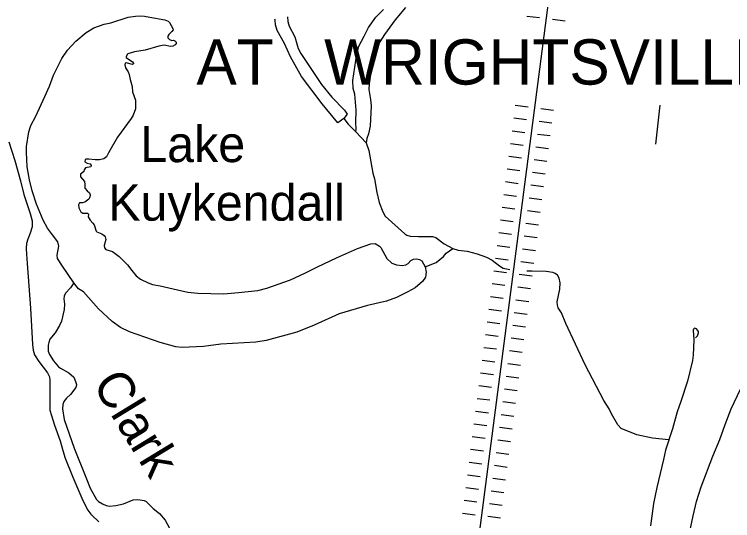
# Model space of a CAD drawing. Extents: x -19 to 366, y -4 to 359.
# Drawn here: x 159.908 to 161.496, y 180.152 to 181.272 of the extents above; entities that cross this region are included whole.
import ezdxf

# ---------------------------------------------------------------- set-up
doc = ezdxf.new("R2010")
doc.units = 0
for name, color, linetype in [('Level 29', 7, 'Continuous'), ('Level 31', 7, 'Continuous'), ('Level 32', 7, 'Continuous'), ('Level 35', 7, 'Continuous'), ('Level 47', 7, 'Continuous'), ('Level 60', 7, 'Continuous'), ('Level 7', 7, 'Continuous'), ('Level 9', 7, 'Continuous')]:
    doc.layers.add(name, color=color, linetype=linetype)

msp = doc.modelspace()

# ---------------------------------------------------------------- linework, layer by layer
at = {"layer": 'Level 29'}
for p, q in [((161.0416, 181.268), (161.0697, 181.2644)), ((161.0416, 181.268), (161.0697, 181.2644)), ((161.0979, 181.2607), (161.1261, 181.257)), ((161.0979, 181.2607), (161.1261, 181.257)), ((161.0159, 181.0708), (161.0441, 181.0672)), ((161.0723, 181.0635), (161.1005, 181.0598)), ((161.0123, 181.0426), (161.0405, 181.039)), ((161.0686, 181.0353), (161.0968, 181.0317)), ((161.0086, 181.0145), (161.0368, 181.0108)), ((161.0086, 181.0145), (161.0368, 181.0108)), ((161.065, 181.0071), (161.0931, 181.0035)), ((161.065, 181.0071), (161.0931, 181.0035)), ((161.005, 180.9863), (161.0331, 180.9826)), ((161.0613, 180.979), (161.0895, 180.9753)), ((161.0013, 180.9581), (161.0295, 180.9545)), ((161.0576, 180.9508), (161.0858, 180.9471)), ((160.9976, 180.93), (161.0258, 180.9263)), ((160.9976, 180.93), (161.0258, 180.9263)), ((161.054, 180.9226), (161.0822, 180.919)), ((161.054, 180.9226), (161.0822, 180.919)), ((160.994, 180.9018), (161.0222, 180.8981)), ((161.0503, 180.8945), (161.0785, 180.8908)), ((160.9903, 180.8736), (161.0185, 180.8699)), ((161.0467, 180.8663), (161.0748, 180.8626)), ((160.9867, 180.8454), (161.0148, 180.8418)), ((160.9867, 180.8454), (161.0148, 180.8418)), ((161.043, 180.8381), (161.0712, 180.8345)), ((161.043, 180.8381), (161.0712, 180.8345)), ((160.983, 180.8173), (161.0112, 180.8136)), ((161.0393, 180.8099), (161.0675, 180.8063)), ((160.9793, 180.7891), (161.0075, 180.7854)), ((161.0357, 180.7818), (161.0639, 180.7781)), ((160.9757, 180.7609), (161.0039, 180.7573)), ((160.9757, 180.7609), (161.0039, 180.7573)), ((161.032, 180.7536), (161.0602, 180.7499)), ((161.032, 180.7536), (161.0602, 180.7499)), ((160.972, 180.7327), (161.0002, 180.7291)), ((161.0284, 180.7254), (161.0565, 180.7218)), ((160.9684, 180.7046), (160.9965, 180.7009)), ((161.0247, 180.6973), (161.0529, 180.6936)), ((160.9647, 180.6764), (160.9929, 180.6727)), ((160.9647, 180.6764), (160.9929, 180.6727)), ((161.0211, 180.6691), (161.0492, 180.6654)), ((161.0211, 180.6691), (161.0492, 180.6654)), ((160.961, 180.6482), (160.9892, 180.6446)), ((161.0174, 180.6409), (161.0456, 180.6372)), ((160.9574, 180.6201), (160.9856, 180.6164)), ((161.0137, 180.6127), (161.0419, 180.6091)), ((160.9537, 180.5919), (160.9819, 180.5882)), ((160.9537, 180.5919), (160.9819, 180.5882)), ((161.0101, 180.5846), (161.0382, 180.5809)), ((161.0101, 180.5846), (161.0382, 180.5809)), ((160.9501, 180.5637), (160.9782, 180.5601)), ((161.0064, 180.5564), (161.0346, 180.5527)), ((160.9464, 180.5355), (160.9746, 180.5319)), ((161.0028, 180.5282), (161.0309, 180.5246)), ((160.9427, 180.5074), (160.9709, 180.5037)), ((160.9427, 180.5074), (160.9709, 180.5037)), ((160.9991, 180.5), (161.0273, 180.4964)), ((160.9991, 180.5), (161.0273, 180.4964)), ((160.9391, 180.4792), (160.9673, 180.4755)), ((160.9954, 180.4719), (161.0236, 180.4682)), ((160.9354, 180.451), (160.9636, 180.4474)), ((160.9918, 180.4437), (161.0199, 180.44)), ((160.9318, 180.4228), (160.9599, 180.4192)), ((160.9318, 180.4228), (160.9599, 180.4192)), ((160.9881, 180.4155), (161.0163, 180.4119)), ((160.9881, 180.4155), (161.0163, 180.4119)), ((160.9281, 180.3947), (160.9563, 180.391)), ((160.9845, 180.3874), (161.0126, 180.3837)), ((160.9244, 180.3665), (160.9526, 180.3628)), ((160.9808, 180.3592), (161.009, 180.3555)), ((160.9208, 180.3383), (160.949, 180.3347)), ((160.9208, 180.3383), (160.949, 180.3347)), ((160.9771, 180.331), (161.0053, 180.3274)), ((160.9771, 180.331), (161.0053, 180.3274)), ((160.9171, 180.3102), (160.9453, 180.3065)), ((160.9735, 180.3028), (161.0016, 180.2992)), ((160.9135, 180.282), (160.9416, 180.2783)), ((160.9698, 180.2747), (160.998, 180.271)), ((160.9098, 180.2538), (160.938, 180.2502)), ((160.9098, 180.2538), (160.938, 180.2502)), ((160.9662, 180.2465), (160.9943, 180.2428)), ((160.9662, 180.2465), (160.9943, 180.2428)), ((160.9062, 180.2256), (160.9343, 180.222)), ((160.9625, 180.2183), (160.9907, 180.2147)), ((160.9025, 180.1975), (160.9307, 180.1938)), ((160.9588, 180.1902), (160.987, 180.1865)), ((160.8988, 180.1693), (160.927, 180.1656)), ((160.8988, 180.1693), (160.927, 180.1656)), ((160.9552, 180.162), (160.9833, 180.1583)), ((160.9552, 180.162), (160.9833, 180.1583))]:
    msp.add_line(p, q, dxfattribs=at)
msp.add_lwpolyline([(161.1797, 183.13), (161.4469, 182.5164), (161.4257, 182.3419), (161.3527, 182.0396), (161.115, 181.5024), (160.9309, 180.085), (161.4068, 179.126)], dxfattribs=at)
at = {"layer": 'Level 31'}
msp.add_lwpolyline([(159.8957, 180.9897), (159.9093, 180.9485), (159.9216, 180.9033), (159.9295, 180.8737), (159.9396, 180.8423), (159.9432, 180.8313), (159.9473, 180.8149), (159.9473, 180.8022), (159.9432, 180.7876), (159.938, 180.7748), (159.9354, 180.7654), (159.9343, 180.7541), (159.9347, 180.7415), (159.9364, 180.7207), (159.9439, 180.6218), (159.9483, 180.5417), (159.9497, 180.529), (159.9531, 180.5188), (159.9626, 180.5044), (159.9817, 180.4789), (159.986, 180.47), (159.987, 180.4627), (159.9866, 180.4054), (159.9867, 180.397), (159.9901, 180.3848), (159.9973, 180.3637), (160.0095, 180.3286), (160.0152, 180.3074), (160.0205, 180.2907), (160.0373, 180.2482), (160.0599, 180.1966), (160.0706, 180.1756), (160.077, 180.167), (160.0831, 180.1611), (160.0909, 180.1543), (160.0948, 180.1498)], dxfattribs=at)
at = {"layer": 'Level 32'}
msp.add_lwpolyline([(161.3356, 181.0709), (161.326, 180.9845)], dxfattribs=at)
at = {"layer": 'Level 35'}
for points in [[(160.3265, 180.5373), (160.2792, 180.5352), (160.2651, 180.5364), (160.2309, 180.5463), (160.1626, 180.5697), (160.1427, 180.5794), (160.1242, 180.5923), (160.0945, 180.6209), (160.0608, 180.6583), (160.0503, 180.6652), (160.0399, 180.6782), (160.0145, 180.7148), (160.0033, 180.7322), (160.0026, 180.739), (160.0066, 180.7594), (160.004, 180.7685), (159.9927, 180.7845), (159.9817, 180.799), (159.9722, 180.8166), (159.9574, 180.8521), (159.9478, 180.8816), (159.9417, 180.9055), (159.9368, 180.9349), (159.9348, 180.9672), (159.9354, 180.9799), (159.9404, 181.012), (159.9448, 181.0259), (159.9557, 181.0464), (159.9754, 181.0902), (159.9858, 181.1126), (159.9946, 181.137), (160.0132, 181.1742), (160.0257, 181.1924), (160.0444, 181.2121), (160.0668, 181.2313), (160.0839, 181.2416), (160.1066, 181.2503), (160.1217, 181.2531), (160.1601, 181.2651), (160.1763, 181.2679), (160.1858, 181.2686), (160.1959, 181.2679), (160.2078, 181.2654)], [(160.2078, 181.2654), (160.2409, 181.2598), (160.2481, 181.2563), (160.2514, 181.2533), (160.2587, 181.2403), (160.2591, 181.2372), (160.2565, 181.2336), (160.25, 181.2271), (160.2477, 181.2233), (160.2476, 181.22), (160.251, 181.2161), (160.2565, 181.214), (160.2603, 181.2143), (160.2634, 181.2134), (160.2659, 181.21), (160.2659, 181.2071), (160.2635, 181.204), (160.2584, 181.2011), (160.2535, 181.2005), (160.2396, 181.2034), (160.2279, 181.2014), (160.1978, 181.1926), (160.174, 181.1889), (160.1594, 181.1846), (160.1575, 181.1832), (160.1551, 181.1777), (160.1557, 181.1762), (160.1691, 181.1666), (160.1716, 181.1638), (160.1716, 181.1621), (160.1691, 181.1606), (160.1558, 181.1646), (160.1534, 181.164), (160.1525, 181.1602), (160.1539, 181.1536), (160.1598, 181.1443), (160.1622, 181.139), (160.164, 181.1278), (160.1687, 181.1119), (160.1692, 181.1006), (160.1764, 181.0818), (160.1764, 181.0628), (160.1707, 181.0491)], [(160.5118, 181.2659), (160.5126, 181.2561), (160.5156, 181.2455), (160.5287, 181.2221), (160.536, 181.1962), (160.5418, 181.185), (160.5875, 181.1165), (160.6105, 181.0885), (160.6385, 181.0595), (160.6441, 181.051), (160.6368, 181.0414), (160.6236, 181.032), (160.5889, 181.074), (160.5429, 181.1343), (160.5186, 181.1781), (160.5057, 181.2071), (160.4893, 181.2363), (160.4858, 181.2484), (160.4847, 181.2591), (160.4843, 181.2607)], [(160.1707, 181.0491), (160.1664, 181.0411), (160.1364, 181.0005), (160.1161, 180.9656), (160.1116, 180.9564), (160.1063, 180.9526), (160.0965, 180.95), (160.0867, 180.9497), (160.0728, 180.9518), (160.0669, 180.9512), (160.065, 180.9499), (160.0643, 180.9457), (160.0695, 180.9425), (160.0756, 180.941), (160.0777, 180.9375), (160.0771, 180.9348), (160.0654, 180.9322), (160.0628, 180.928), (160.0619, 180.9242), (160.0572, 180.9203), (160.0542, 180.9184), (160.0548, 180.9127), (160.0633, 180.9024), (160.0643, 180.8955), (160.0644, 180.8876), (160.0694, 180.8812), (160.0742, 180.8772), (160.0755, 180.8729), (160.075, 180.8673), (160.0728, 180.8628), (160.0639, 180.8566), (160.059, 180.855), (160.0524, 180.8548), (160.0502, 180.8506), (160.051, 180.8443), (160.0551, 180.8352), (160.0593, 180.8319), (160.0703, 180.8325), (160.0718, 180.8299), (160.0713, 180.8244), (160.0759, 180.8165)], [(160.6368, 181.0414), (160.6466, 181.0286), (160.6633, 181.0123), (160.6859, 180.9878), (160.6918, 180.9704), (160.7012, 180.9205), (160.7046, 180.908), (160.7097, 180.8779), (160.715, 180.8559), (160.7226, 180.8351), (160.7282, 180.8257), (160.7717, 180.7862), (160.7761, 180.7832), (160.7831, 180.781), (160.8017, 180.7803), (160.833, 180.7806), (160.8402, 180.778), (160.8586, 180.7647), (160.8778, 180.7541), (160.8892, 180.7502), (160.9092, 180.7483), (160.9318, 180.7426), (160.9522, 180.7349), (160.9647, 180.7282), (160.9806, 180.7158), (160.9892, 180.7109), (161.0036, 180.7079)], [(160.0759, 180.8165), (160.0821, 180.8104), (160.085, 180.8063), (160.0891, 180.7923), (160.0908, 180.7908), (160.1013, 180.7865), (160.1066, 180.7826), (160.1087, 180.7799), (160.1103, 180.7739), (160.1065, 180.7604), (160.1073, 180.7556), (160.1108, 180.7522), (160.125, 180.7471), (160.1399, 180.7362), (160.1583, 180.7182), (160.1676, 180.7053), (160.1772, 180.6937), (160.1871, 180.6865), (160.2039, 180.6778), (160.2138, 180.6747), (160.2305, 180.6716), (160.2687, 180.6627)], [(160.4036, 180.6566), (160.4465, 180.661), (160.4662, 180.6662), (160.5185, 180.6849), (160.5517, 180.7003), (160.5783, 180.7138), (160.6204, 180.7332), (160.6672, 180.7542), (160.6967, 180.7644), (160.7057, 180.7649), (160.7155, 180.7595), (160.7185, 180.7566), (160.7321, 180.7319), (160.7432, 180.7216), (160.7533, 180.7177), (160.766, 180.7161), (160.7741, 180.7177), (160.779, 180.7208), (160.7852, 180.7275), (160.7911, 180.7308), (160.7982, 180.7314), (160.8041, 180.7298), (160.8091, 180.7268), (160.8168, 180.7138), (160.819, 180.7016), (160.8173, 180.6908), (160.8105, 180.681), (160.7944, 180.6668), (160.7786, 180.6583), (160.7529, 180.6459), (160.7308, 180.6375), (160.6888, 180.6282), (160.6261, 180.6095), (160.571, 180.5844), (160.5325, 180.5694), (160.4652, 180.5509), (160.4421, 180.5469), (160.3648, 180.5423), (160.3265, 180.5373)], [(160.8168, 180.7138), (160.8406, 180.7233), (160.8568, 180.7364), (160.863, 180.7438), (160.8778, 180.7541)], [(161.3548, 180.3308), (161.3195, 180.3348), (161.2849, 180.3423), (161.2497, 180.3563), (161.2428, 180.3639), (161.2289, 180.3888), (161.2233, 180.3996), (161.2119, 180.4182), (161.1705, 180.497), (161.1274, 180.5885), (161.1182, 180.6121), (161.1109, 180.6231), (161.1088, 180.6288), (161.1081, 180.6362), (161.1141, 180.6645), (161.1149, 180.6784), (161.1129, 180.6884), (161.1088, 180.6949), (161.1042, 180.6988), (161.0987, 180.701), (161.0843, 180.703), (161.0535, 180.7036), (161.041, 180.704)], [(160.0399, 180.6782), (160.032, 180.6668), (160.0214, 180.6553), (160.0182, 180.6486), (160.0179, 180.6425), (160.019, 180.6307), (160.0183, 180.6195), (160.0122, 180.5934), (160.0079, 180.5835), (159.9988, 180.5675), (159.987, 180.5533), (159.9842, 180.5464), (159.9833, 180.5405), (159.9829, 180.5274), (159.9856, 180.5199), (159.9949, 180.5059), (160.0055, 180.4925), (160.01, 180.4892), (160.0287, 180.4795), (160.0395, 180.4693), (160.0437, 180.4603), (160.0457, 180.4531), (160.0444, 180.4464), (160.0325, 180.4313), (160.0233, 180.4232), (160.0175, 180.4159), (160.0156, 180.4093), (160.015, 180.3996), (160.0185, 180.3759), (160.0402, 180.3125), (160.0659, 180.2482), (160.0756, 180.2241), (160.0901, 180.1994), (160.0939, 180.1951), (160.1029, 180.1893), (160.1109, 180.1861), (160.1189, 180.1845), (160.1329, 180.1856), (160.1492, 180.1896), (160.1707, 180.1983), (160.1815, 180.1994), (160.1952, 180.1972), (160.1994, 180.1944), (160.2151, 180.1792), (160.2292, 180.1683), (160.2415, 180.1533), (160.2514, 180.1361)], [(160.2687, 180.6627), (160.2921, 180.6574), (160.3137, 180.6552), (160.3714, 180.6536), (160.4036, 180.6566)], [(161.414, 180.5566), (161.4185, 180.5609), (161.4213, 180.5677), (161.4211, 180.5708), (161.4166, 180.5766), (161.4119, 180.5777), (161.4098, 180.576), (161.4089, 180.5737), (161.4107, 180.5518), (161.4091, 180.5186), (161.4075, 180.5066), (161.3968, 180.4606), (161.3818, 180.4158), (161.3735, 180.3931), (161.3633, 180.3556), (161.348, 180.3079), (161.3439, 180.2874), (161.3286, 180.2255), (161.3218, 180.1901), (161.3149, 180.1409)]]:
    msp.add_lwpolyline(points, dxfattribs=at)
at = {"layer": 'Level 47'}
for points in [[(160.6633, 181.0123), (160.6638, 181.0178), (160.6629, 181.0328), (160.6637, 181.0599), (160.6607, 181.0952), (160.6577, 181.1081), (160.6568, 181.1254), (160.6658, 181.1845), (160.67, 181.2015), (160.6819, 181.2233), (160.6912, 181.2429), (160.7072, 181.2653), (160.7247, 181.2827)], [(160.773, 181.2865), (160.7503, 181.2598), (160.7266, 181.2271), (160.7128, 181.2051), (160.7036, 181.184), (160.6989, 181.1571)], [(160.6989, 181.1571), (160.6925, 181.118), (160.6917, 181.1052), (160.6955, 181.0834), (160.697, 181.0696), (160.6946, 181.0244), (160.6916, 181.0072), (160.6877, 180.9971), (160.6859, 180.9878)]]:
    msp.add_lwpolyline(points, dxfattribs=at)
at = {"layer": 'Level 60'}
for points in [[(168.7902, 2.2442), (168.5607, 10.8615), (168.3304, 19.479), (168.0993, 28.0965), (167.8673, 36.7142), (167.6346, 45.3321), (167.4011, 53.95), (167.1668, 62.5681), (166.9316, 71.1863), (166.6957, 79.8047), (166.459, 88.4232), (166.2215, 97.0418), (165.9832, 105.6605), (165.7441, 114.2794), (165.5043, 122.8984), (165.2636, 131.5176), (165.0221, 140.1368), (164.7799, 148.7563), (164.5369, 157.3758), (164.2931, 165.9955), (164.0485, 174.6153), (163.8031, 183.2352), (163.5569, 191.8553), (163.31, 200.4755), (163.0623, 209.0959), (162.8138, 217.7164), (162.5645, 226.337), (162.3145, 234.9577), (162.0637, 243.5786), (161.8121, 252.1997), (161.5597, 260.8208), (161.3066, 269.4421), (161.0527, 278.0636), (160.798, 286.6851), (160.5426, 295.3068), (160.2864, 303.9287), (160.0294, 312.5507), (159.7717, 321.1728), (159.5132, 329.7951), (159.2539, 338.4175), (158.9939, 347.04)], [(0, 180.8999), (7.1228, 180.9044), (14.2457, 180.9176), (21.3685, 180.9397), (28.4912, 180.9706), (35.614, 181.0103), (42.7366, 181.0589), (49.8592, 181.1163), (56.9818, 181.1825), (64.1042, 181.2575), (71.2266, 181.3414), (78.3488, 181.4341), (85.4709, 181.5357), (92.5929, 181.646), (99.7147, 181.7652), (106.8364, 181.8933), (113.9579, 182.0301), (121.0793, 182.1758), (128.2005, 182.3303), (135.3214, 182.4936), (142.4422, 182.6658), (149.5627, 182.8468), (156.683, 183.0366), (163.8031, 183.2352), (170.9229, 183.4427), (178.0425, 183.659), (185.1617, 183.8841), (192.2807, 184.1181), (199.3994, 184.3608), (206.5178, 184.6124), (213.6359, 184.8728), (220.7537, 185.1421), (227.8711, 185.4201), (234.9881, 185.707), (242.1048, 186.0027), (249.2212, 186.3073), (256.3371, 186.6206), (263.4526, 186.9428), (270.5678, 187.2738), (277.6825, 187.6136), (284.7968, 187.9622), (291.9107, 188.3197), (299.0241, 188.6859), (306.1371, 189.061), (313.2495, 189.4449), (320.3615, 189.8377), (327.4731, 190.2392), (334.5841, 190.6495), (341.6946, 191.0687)], [(161.4532, 2.0533), (161.2336, 10.6702), (161.0133, 19.2873), (160.7922, 27.9044), (160.5704, 36.5217), (160.3478, 45.1392), (160.1245, 53.7568), (159.9003, 62.3745), (159.6754, 70.9923), (159.4498, 79.6103), (159.2234, 88.2284), (158.9962, 96.8466), (158.7683, 105.465), (158.5396, 114.0835), (158.3102, 122.7022), (158.08, 131.321), (157.849, 139.9399), (157.6173, 148.559), (157.3849, 157.1782), (157.1517, 165.7975), (156.9177, 174.417), (156.683, 183.0366), (156.511, 189.3363)], [(0, 172.2839), (7.1335, 172.2883), (14.267, 172.3015), (21.4005, 172.3236), (28.5339, 172.3544), (35.6673, 172.3941), (42.8006, 172.4426), (49.9339, 172.4999), (57.0671, 172.566), (64.2002, 172.6409), (71.3332, 172.7246), (78.4661, 172.8172), (85.5989, 172.9186), (92.7315, 173.0287), (99.8641, 173.1477), (106.9964, 173.2755), (114.1286, 173.4122), (121.2606, 173.5576), (128.3925, 173.7119), (135.5241, 173.8749), (142.6555, 174.0468), (149.7867, 174.2275), (156.9177, 174.417), (164.0485, 174.6153), (171.179, 174.8224), (178.3092, 175.0383), (185.4392, 175.2631), (192.5688, 175.4966), (199.6982, 175.739), (206.8273, 175.9902), (213.9561, 176.2502), (221.0845, 176.5189), (228.2126, 176.7965), (235.3404, 177.083), (242.4677, 177.3782), (249.5948, 177.6822), (256.7214, 177.995), (263.8476, 178.3167), (270.9735, 178.6471), (278.0989, 178.9863), (285.2239, 179.3344), (292.3485, 179.6912), (299.4726, 180.0569), (306.5963, 180.4314), (313.7195, 180.8146), (320.8422, 181.2067), (327.9644, 181.6076), (335.0862, 182.0172), (342.2074, 182.4357)]]:
    msp.add_spline(points, degree=3, dxfattribs=at)
at = {"layer": 'Level 9'}
msp.add_lwpolyline([(161.3755, 180.0467), (161.3813, 180.0487), (161.3841, 180.0531), (161.395, 180.0972), (161.4091, 180.1631), (161.4167, 180.1949), (161.4268, 180.2271), (161.4526, 180.2948), (161.468, 180.3318), (161.4798, 180.3651), (161.4932, 180.3996), (161.5138, 180.4433)], dxfattribs=at)

# ---------------------------------------------------------------- texts
at = {"layer": 'Level 35'}
for s, p in [('Lake', (160.1866, 180.945)), ('Kuykendall', (160.1158, 180.8156))]:
    msp.add_text(s, height=0.08, dxfattribs=at).set_placement(p)
msp.add_text('Clark', height=0.08, rotation=301.371, dxfattribs=at).set_placement((160.0793, 180.4548))
at = {"layer": 'Level 7'}
msp.add_text('AT   WRIGHTSVILLE', height=0.1, dxfattribs=at).set_placement((160.3108, 181.1164))

doc.saveas('drawing.dxf')
